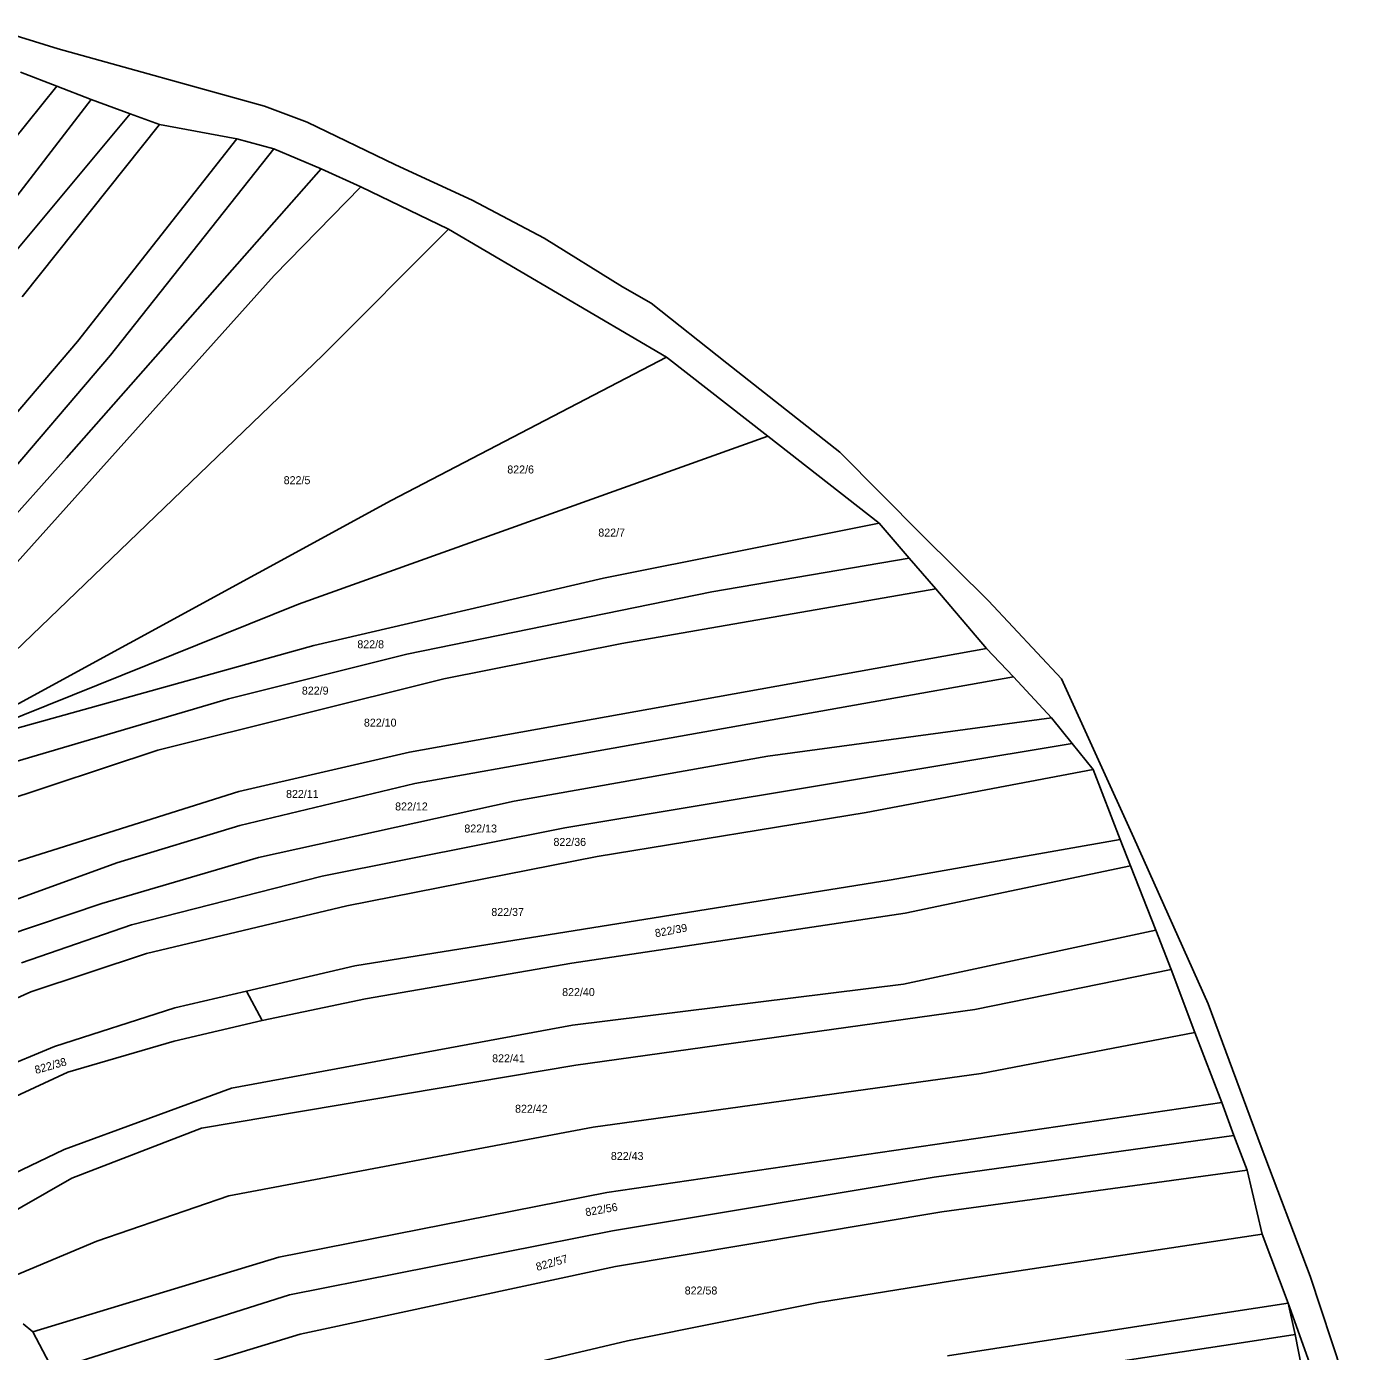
# Model space of a CAD drawing. Extents: x -580630 to -576196, y -1189024 to -1183567.
# Drawn here: x -577356.1 to -577069.1, y -1185021.8 to -1184739.4 of the extents above; entities that cross this region are included whole.
import ezdxf

# ---------------------------------------------------------------- set-up
doc = ezdxf.new("R2010")
doc.units = 0
for name, color, linetype in [('Vrstva 1', 7, 'Continuous'), ('Vrstva 13', 7, 'Continuous'), ('Vrstva 18', 7, 'Continuous'), ('Vrstva 4', 7, 'Continuous'), ('Vrstva 6', 7, 'Continuous')]:
    doc.layers.add(name, color=color, linetype=linetype)

msp = doc.modelspace()

# ---------------------------------------------------------------- linework, layer by layer
at = {"layer": 'Vrstva 1'}
for p, q in [((-577349.8, -1184752.04), (-577357.48, -1184749.09)), ((-577342.47, -1184754.93), (-577349.8, -1184752.04)), ((-577361.89, -1184780.13), (-577342.47, -1184754.93)), ((-577342.47, -1184754.93), (-577334.1, -1184757.95)), ((-577387.32, -1184821.71), (-577334.1, -1184757.95)), ((-577334.1, -1184757.95), (-577327.87, -1184760.25)), ((-577327.87, -1184760.25), (-577357.16, -1184796.99)), ((-577311.39, -1184763.31), (-577327.87, -1184760.25)), ((-577345.39, -1184806.48), (-577311.39, -1184763.31)), ((-577311.39, -1184763.31), (-577303.52, -1184765.44)), ((-577303.52, -1184765.44), (-577338.29, -1184809.46)), ((-577293.41, -1184769.71), (-577303.52, -1184765.44)), ((-577293.41, -1184769.71), (-577284.93, -1184773.53)), ((-577284.93, -1184773.53), (-577266.21, -1184782.54)), ((-577266.21, -1184782.54), (-577219.74, -1184809.89)), ((-577376.42, -1184842.97), (-577345.39, -1184806.48)), ((-577338.29, -1184809.46), (-577373.87, -1184851)), ((-577198.17, -1184826.73), (-577219.74, -1184809.89)), ((-577174.38, -1184845.29), (-577198.17, -1184826.73)), ((-577174.38, -1184845.29), (-577167.97, -1184852.74)), ((-577167.97, -1184852.74), (-577162.32, -1184859.29)), ((-577151.49, -1184871.96), (-577162.32, -1184859.29)), ((-577151.49, -1184871.96), (-577145.75, -1184878.05)), ((-577145.75, -1184878.05), (-577137.66, -1184886.74)), ((-577137.66, -1184886.74), (-577133.21, -1184892.21)), ((-577133.21, -1184892.21), (-577128.76, -1184897.76)), ((-577122.98, -1184912.71), (-577128.76, -1184897.76)), ((-577120.81, -1184918.32), (-577122.98, -1184912.71)), ((-577120.81, -1184918.32), (-577115.37, -1184932.02)), ((-577115.37, -1184932.02), (-577112.11, -1184940.43)), ((-577107.09, -1184953.89), (-577112.11, -1184940.43)), ((-577107.09, -1184953.89), (-577101.31, -1184968.8)), ((-577098.78, -1184975.82), (-577101.31, -1184968.8)), ((-577095.92, -1184983.25), (-577098.78, -1184975.82)), ((-577092.71, -1184996.89), (-577095.92, -1184983.25)), ((-577087.18, -1185011.6), (-577092.71, -1184996.89)), ((-577085.67, -1185018.29), (-577087.18, -1185011.6)), ((-577084.32, -1185025.19), (-577085.67, -1185018.29))]:
    msp.add_line(p, q, dxfattribs=at)
at = {"layer": 'Vrstva 13'}
for p, q in [((-577364.5, -1184739.43), (-577349.5, -1184744.13)), ((-577349.5, -1184744.13), (-577305.49, -1184756.35)), ((-577305.49, -1184756.35), (-577296.39, -1184759.72)), ((-577296.39, -1184759.72), (-577277.52, -1184768.81)), ((-577277.52, -1184768.81), (-577261.18, -1184776.37)), ((-577261.18, -1184776.37), (-577245.84, -1184784.45)), ((-577245.84, -1184784.45), (-577229.16, -1184794.89)), ((-577229.16, -1184794.89), (-577223.02, -1184798.32)), ((-577223.02, -1184798.32), (-577206.85, -1184811.11)), ((-577206.85, -1184811.11), (-577182.75, -1184830.14)), ((-577182.75, -1184830.14), (-577165.21, -1184847.82)), ((-577165.21, -1184847.82), (-577151.06, -1184861.8)), ((-577151.06, -1184861.8), (-577135.48, -1184878.48)), ((-577135.48, -1184878.48), (-577120.07, -1184912.38)), ((-577120.07, -1184912.38), (-577104.22, -1184947.77)), ((-577104.22, -1184947.77), (-577092.92, -1184978.28)), ((-577092.92, -1184978.28), (-577082.49, -1185005.84)), ((-577082.49, -1185005.84), (-577075.58, -1185026.74))]:
    msp.add_line(p, q, dxfattribs=at)
at = {"layer": 'Vrstva 4'}
msp.add_line((-577069.06, -1185062.23), (-577087.18, -1185011.6), dxfattribs=at)
at = {"layer": 'Vrstva 6'}
for p, q in [((-577371.88, -1184779.54), (-577349.8, -1184752.04)), ((-577347.73, -1184831.35), (-577293.41, -1184769.71)), ((-577284.93, -1184773.53), (-577303.45, -1184792.45)), ((-577266.21, -1184782.54), (-577293.07, -1184809.4)), ((-577303.45, -1184792.45), (-577362.75, -1184858.55)), ((-577293.07, -1184809.4), (-577366.51, -1184880.07)), ((-577219.74, -1184809.89), (-577278.46, -1184840.4)), ((-577198.17, -1184826.73), (-577298.22, -1184862.55)), ((-577373.72, -1184860.44), (-577347.73, -1184831.35)), ((-577278.46, -1184840.4), (-577377.19, -1184894.24)), ((-577233.18, -1184857.01), (-577174.38, -1184845.29)), ((-577167.97, -1184852.74), (-577210.1, -1184859.87)), ((-577294.97, -1184871.35), (-577233.18, -1184857.01)), ((-577210.1, -1184859.87), (-577275.14, -1184873.2)), ((-577162.32, -1184859.29), (-577229.24, -1184870.95)), ((-577298.22, -1184862.55), (-577377.19, -1184894.24)), ((-577377.19, -1184894.24), (-577294.97, -1184871.35)), ((-577229.24, -1184870.95), (-577267.24, -1184878.45)), ((-577275.14, -1184873.2), (-577313.15, -1184882.73)), ((-577274.52, -1184894.06), (-577151.49, -1184871.96)), ((-577267.24, -1184878.45), (-577328.25, -1184893.67)), ((-577145.75, -1184878.05), (-577273.43, -1184900.78)), ((-577313.15, -1184882.73), (-577372.37, -1184900.15)), ((-577137.66, -1184886.74), (-577198.12, -1184894.93)), ((-577328.25, -1184893.67), (-577369.6, -1184907.39)), ((-577310.94, -1184902.45), (-577274.52, -1184894.06)), ((-577133.21, -1184892.21), (-577241.45, -1184910.24)), ((-577198.12, -1184894.93), (-577252.21, -1184904.51)), ((-577128.76, -1184897.76), (-577177.16, -1184906.99)), ((-577364.34, -1184919.34), (-577310.94, -1184902.45)), ((-577273.43, -1184900.78), (-577310.74, -1184909.76)), ((-577252.21, -1184904.51), (-577306.79, -1184916.56)), ((-577177.16, -1184906.99), (-577234.5, -1184916.37)), ((-577310.74, -1184909.76), (-577336.99, -1184917.66)), ((-577241.45, -1184910.24), (-577293.17, -1184920.51)), ((-577171.83, -1184921.32), (-577122.98, -1184912.71)), ((-577306.79, -1184916.56), (-577340.15, -1184926.34)), ((-577234.5, -1184916.37), (-577287.9, -1184926.84)), ((-577336.99, -1184917.66), (-577365.42, -1184928.03)), ((-577168.87, -1184928.42), (-577120.81, -1184918.32)), ((-577293.17, -1184920.51), (-577333.83, -1184930.88)), ((-577286.22, -1184939.68), (-577171.83, -1184921.32)), ((-577340.15, -1184926.34), (-577360.89, -1184933.36)), ((-577287.9, -1184926.84), (-577330.64, -1184937.01)), ((-577239.95, -1184939.09), (-577168.87, -1184928.42)), ((-577333.83, -1184930.88), (-577357.32, -1184938.98)), ((-577115.37, -1184932.02), (-577169.19, -1184943.54)), ((-577330.64, -1184937.01), (-577355.32, -1184945.21)), ((-577309.34, -1184945.04), (-577286.22, -1184939.68)), ((-577283.96, -1184946.7), (-577239.95, -1184939.09)), ((-577112.11, -1184940.43), (-577153.99, -1184948.97)), ((-577355.32, -1184945.21), (-577398.22, -1184964.38)), ((-577324.62, -1184948.58), (-577309.34, -1184945.04)), ((-577309.34, -1184945.04), (-577305.96, -1184951.34)), ((-577169.19, -1184943.54), (-577239.76, -1184952.33)), ((-577350.28, -1184956.87), (-577324.62, -1184948.58)), ((-577305.96, -1184951.34), (-577283.96, -1184946.7)), ((-577153.99, -1184948.97), (-577239.08, -1184960.83)), ((-577305.96, -1184951.34), (-577324.71, -1184955.69)), ((-577239.76, -1184952.33), (-577312.5, -1184965.76)), ((-577152.62, -1184962.59), (-577107.09, -1184953.89)), ((-577390.47, -1184973.54), (-577350.28, -1184956.87)), ((-577324.71, -1184955.69), (-577347.41, -1184962.31)), ((-577347.41, -1184962.31), (-577385.19, -1184979.79)), ((-577239.08, -1184960.83), (-577318.92, -1184974.25)), ((-577235.42, -1184974.05), (-577152.62, -1184962.59)), ((-577312.5, -1184965.76), (-577348.23, -1184978.8)), ((-577101.31, -1184968.8), (-577232.46, -1184987.98)), ((-577318.92, -1184974.25), (-577346.55, -1184984.92)), ((-577313.11, -1184988.68), (-577235.42, -1184974.05)), ((-577162.64, -1184984.71), (-577098.78, -1184975.82)), ((-577348.23, -1184978.8), (-577375.53, -1184992)), ((-577161.06, -1184992.11), (-577095.92, -1184983.25)), ((-577346.55, -1184984.92), (-577370.37, -1184998.51)), ((-577231.24, -1184996.17), (-577162.64, -1184984.71)), ((-577341.24, -1184998.34), (-577313.11, -1184988.68)), ((-577232.46, -1184987.98), (-577302.45, -1185001.81)), ((-577230.65, -1185003.77), (-577161.06, -1184992.11)), ((-577300.13, -1185009.79), (-577231.24, -1184996.17)), ((-577158.78, -1185006.82), (-577092.71, -1184996.89)), ((-577363.17, -1185007.6), (-577341.24, -1184998.34)), ((-577302.45, -1185001.81), (-577354.89, -1185017.72)), ((-577297.86, -1185018.19), (-577230.65, -1185003.77)), ((-577187.32, -1185011.42), (-577158.78, -1185006.82)), ((-577300.13, -1185009.79), (-577350.63, -1185025.8)), ((-577228.07, -1185019.66), (-577187.32, -1185011.42)), ((-577101.12, -1185013.75), (-577087.18, -1185011.6)), ((-577159.79, -1185022.79), (-577101.12, -1185013.75)), ((-577356.97, -1185016.03), (-577354.89, -1185017.72)), ((-577354.89, -1185017.72), (-577350.63, -1185025.8)), ((-577346.8, -1185033.06), (-577297.86, -1185018.19)), ((-577293.27, -1185034.92), (-577228.07, -1185019.66)), ((-577187.06, -1185033.66), (-577098.52, -1185020.24)), ((-577098.52, -1185020.24), (-577085.67, -1185018.29))]:
    msp.add_line(p, q, dxfattribs=at)

# ---------------------------------------------------------------- texts
at = {"layer": 'Vrstva 18'}
for s, p in [('822/6', (-577253.697, -1184834.66)), ('822/5', (-577301.384, -1184836.94)), ('822/7', (-577234.287, -1184848.11)), ('822/8', (-577285.677, -1184871.93)), ('822/9', (-577297.507, -1184881.81)), ('822/10', (-577284.275, -1184888.64)), ('822/11', (-577300.88, -1184903.85)), ('822/12', (-577277.622, -1184906.52)), ('822/13', (-577262.856, -1184911.22)), ('822/36', (-577243.854, -1184914.08)), ('822/37', (-577257.103, -1184929.02)), ('822/40', (-577242.003, -1184946.1)), ('822/41', (-577256.928, -1184960.23)), ('822/42', (-577252.04, -1184970.98)), ('822/43', (-577231.614, -1184981.06)), ('822/58', (-577215.864, -1185009.74))]:
    msp.add_text(s, height=1.7, dxfattribs=at).set_placement(p)
for s, rotation, p in [('822/39', 10.48513, (-577222.05, -1184933.568)), ('822/38', 15.92823, (-577354.215, -1184962.729)), ('822/56', 10.08406, (-577236.896, -1184993.07)), ('822/57', 15.75634, (-577247.322, -1185004.729))]:
    msp.add_text(s, height=1.7, rotation=rotation, dxfattribs=at).set_placement(p)

doc.saveas('drawing.dxf')
